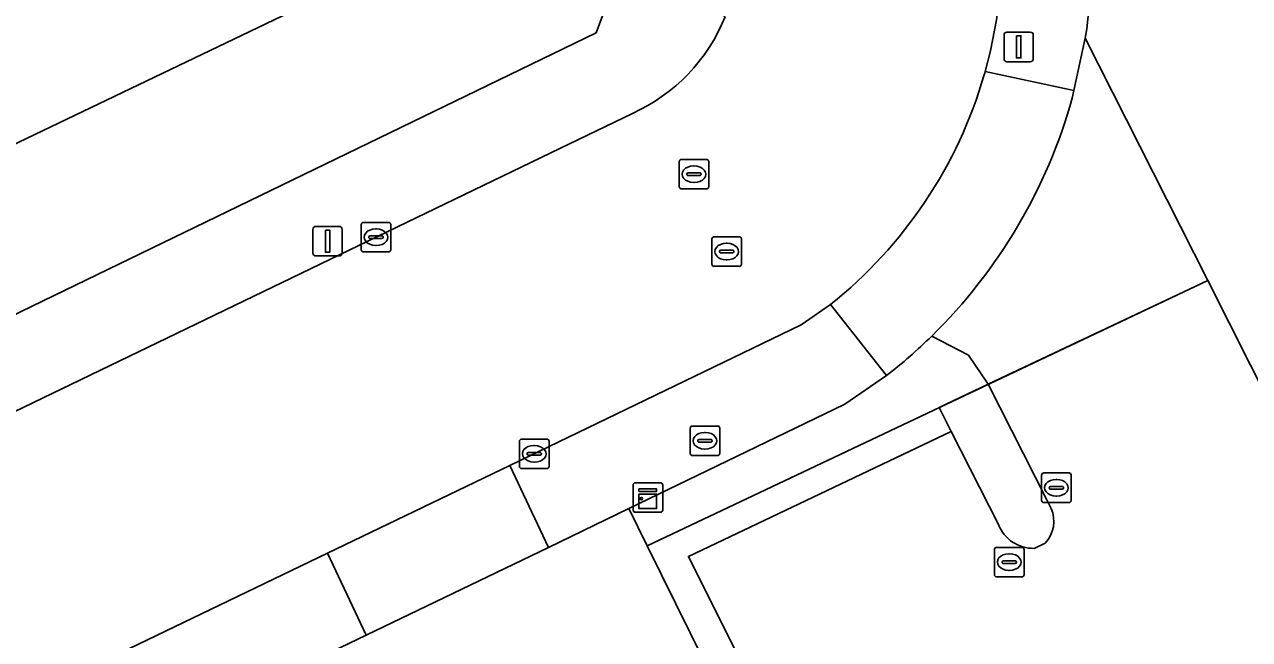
# Model space of a CAD drawing. Extents: x 157692 to 159674, y 381452 to 383291.
# Drawn here: x 158101.97 to 158143.43, y 381676.57 to 381697.38 of the extents above; entities that cross this region are included whole.
import ezdxf

# ---------------------------------------------------------------- set-up
doc = ezdxf.new("R2010")
doc.units = 0
for name, color, linetype in [('IMGEO_Brandkraan', 7, 'Continuous'), ('IMGEO_Erf', 7, 'Continuous'), ('IMGEO_Hek', 7, 'Continuous'), ('IMGEO_Kast', 7, 'Continuous'), ('IMGEO_Kolk', 7, 'Continuous'), ('IMGEO_Lichtmast', 7, 'Continuous'), ('IMGEO_Pand', 7, 'Continuous'), ('IMGEO_Parkeervlak_open', 7, 'Continuous'), ('IMGEO_Rijbaan_lokaal_gesloten', 7, 'Continuous'), ('IMGEO_Rijbaan_lokaal_open', 7, 'Continuous'), ('IMGEO_Rioolput', 7, 'Continuous'), ('IMGEO_Voetpad_halfverhard', 7, 'Continuous'), ('IMGEO_Voetpad_open', 7, 'Continuous')]:
    doc.layers.add(name, color=color, linetype=linetype)

msp = doc.modelspace()

# ---------------------------------------------------------------- linework, layer by layer
at = {"layer": 'IMGEO_Brandkraan'}
for p, q in [((158124.502, 381682.868), (158124.502, 381683.72)), ((158124.577, 381683.794), (158125.429, 381683.794)), ((158125.503, 381683.72), (158125.503, 381682.868)), ((158124.761, 381683.288), (158124.761, 381683.3)), ((158124.804, 381683.337), (158125.202, 381683.337)), ((158124.99, 381683.574), (158125.015, 381683.574)), ((158125.245, 381683.3), (158125.245, 381683.288)), ((158125.199, 381683.251), (158124.801, 381683.251)), ((158125.013, 381683.014), (158124.988, 381683.014)), ((158125.429, 381682.794), (158124.577, 381682.794))]:
    msp.add_line(p, q, dxfattribs=at)
for points in [[(158124.502, 381682.868), (158124.502, 381683.72)], [(158124.577, 381683.794), (158125.429, 381683.794)], [(158125.503, 381683.72), (158125.503, 381682.868)], [(158125.429, 381682.794), (158124.577, 381682.794)]]:
    msp.add_lwpolyline(points, dxfattribs=at)
for centre, radius, start, end in [((158124.579, 381683.718), 0.0765, 91.552, 178.448), ((158124.579, 381683.718), 0.0765, 91.552, 178.448), ((158125.427, 381683.718), 0.0765, 1.552, 88.448), ((158125.427, 381683.718), 0.0765, 1.552, 88.448), ((158124.801, 381683.297), 0.0403, 85.8775, 175.7526), ((158124.798, 381683.287), 0.0366, 178.938, 274.7102), ((158125.202, 381683.294), 0.043, 264.8664, 352.4533), ((158125.206, 381683.299), 0.0386, 1.7309, 96.639), ((158124.579, 381682.87), 0.0765, 181.552, 268.448), ((158124.579, 381682.87), 0.0765, 181.552, 268.448), ((158125.427, 381682.87), 0.0765, 271.552, 358.448), ((158125.427, 381682.87), 0.0765, 271.552, 358.448)]:
    msp.add_arc(centre, radius, start, end, dxfattribs=at)
for centre, major_axis, ratio, start_param, end_param in [((158124.989, 381683.294), (-0.387, 0.002), 0.722429, 4.712389, 7.853982), ((158125.014, 381683.294), (-0.39, 0.002), 0.717154, 1.570796, 4.712389)]:
    msp.add_ellipse(centre, major_axis=major_axis, ratio=ratio, start_param=start_param, end_param=end_param, dxfattribs=at)
at = {"layer": 'IMGEO_Erf'}
for points in [[(158006.881, 381609.083), (158005.905, 381627.867), (158005.466, 381636.382), (158005.223, 381641.106), (158032.78, 381654.365), (158038.282, 381657.004), (158060.573, 381667.757), (158067.21, 381670.951), (158069.612, 381672.132), (158075.377, 381674.875), (158095.213, 381684.451), (158107.373, 381690.341), (158121.318, 381697.1), (158122.884, 381701.311), (158109.399, 381729.267), (158106.88, 381734.578), (158102.545, 381743.606), (158102.331, 381744.049), (158099.751, 381749.471), (158099.496, 381750), (158086.302, 381777.417), (158083.311, 381783.632), (158080.659, 381789.142)], [(158137.877, 381696.922), (158142.019, 381688.719), (158145.635, 381681.559)], [(158137.271, 381671.678), (158129.914, 381668.401), (158128.877, 381667.939), (158123.046, 381679.741), (158122.425, 381680.998), (158119.708, 381679.687), (158113.537, 381676.714), (158077.956, 381659.612), (158067.113, 381654.391), (158048.673, 381645.551), (158046.691, 381644.601), (158042.438, 381642.559), (158040.595, 381641.674), (158025.192, 381634.25)]]:
    msp.add_lwpolyline(points, dxfattribs=at)
msp.add_lwpolyline([(158107.496, 381718.594), (158114.941, 381703.211), (158117.435, 381700.917), (158095.837, 381690.555), (158087.076, 381708.818)], close=True, dxfattribs=at)
msp.add_arc((158120.126, 381699.695), 17.966, 351.1206, 23.7643, dxfattribs=at)
at = {"layer": 'IMGEO_Hek'}
msp.add_lwpolyline([(158142.019, 381688.719), (158123.046, 381679.741)], dxfattribs=at)
at = {"layer": 'IMGEO_Kast'}
for p, q in [((158122.572, 381680.95), (158122.572, 381681.791)), ((158122.572, 381681.791), (158122.572, 381680.95)), ((158122.647, 381681.875), (158123.488, 381681.875)), ((158123.488, 381681.875), (158122.647, 381681.875)), ((158123.572, 381681.8), (158123.572, 381680.959)), ((158123.572, 381680.959), (158123.572, 381681.8)), ((158123.497, 381680.875), (158122.656, 381680.875)), ((158122.656, 381680.875), (158123.497, 381680.875))]:
    msp.add_line(p, q, dxfattribs=at)
for points in [[(158122.767, 381681.665), (158123.367, 381681.665), (158123.367, 381681.58), (158122.767, 381681.58), (158122.767, 381681.665)], [(158122.767, 381681.49), (158123.367, 381681.49), (158123.367, 381681.001), (158122.767, 381681.001), (158122.767, 381681.49)]]:
    msp.add_lwpolyline(points, dxfattribs=at)
msp.add_circle((158122.851, 381681.339), 0.0377, dxfattribs=at)
for centre, start, end in [((158122.65, 381681.797), 92.4484, 184.2845), ((158122.65, 381681.797), 92.4484, 184.2845), ((158123.494, 381681.797), 2.4484, 94.2845), ((158123.494, 381681.797), 2.4484, 94.2845), ((158122.65, 381680.953), 182.4484, 274.2845), ((158122.65, 381680.953), 182.4484, 274.2845), ((158123.494, 381680.953), 272.4484, 4.2845), ((158123.494, 381680.953), 272.4484, 4.2845)]:
    msp.add_arc(centre, 0.0779, start, end, dxfattribs=at)
at = {"layer": 'IMGEO_Kolk'}
for p, q in [((158113.367, 381689.758), (158113.367, 381690.61)), ((158113.442, 381690.684), (158114.294, 381690.684)), ((158113.855, 381690.464), (158113.88, 381690.464)), ((158114.368, 381690.61), (158114.368, 381689.758)), ((158113.626, 381690.178), (158113.626, 381690.19)), ((158114.064, 381690.141), (158113.666, 381690.141)), ((158113.669, 381690.227), (158114.067, 381690.227)), ((158114.11, 381690.19), (158114.11, 381690.178)), ((158114.294, 381689.684), (158113.442, 381689.684)), ((158113.878, 381689.904), (158113.853, 381689.904)), ((158118.798, 381683.353), (158119.65, 381683.353)), ((158118.723, 381682.427), (158118.723, 381683.279)), ((158119.025, 381682.896), (158119.423, 381682.896)), ((158119.211, 381683.133), (158119.236, 381683.133)), ((158119.724, 381683.279), (158119.724, 381682.427)), ((158118.982, 381682.847), (158118.982, 381682.859)), ((158119.42, 381682.81), (158119.022, 381682.81)), ((158119.234, 381682.573), (158119.209, 381682.573)), ((158119.466, 381682.859), (158119.466, 381682.847)), ((158119.65, 381682.353), (158118.798, 381682.353)), ((158136.399, 381681.278), (158136.399, 381682.13)), ((158136.474, 381682.204), (158137.326, 381682.204)), ((158137.4, 381682.13), (158137.4, 381681.278)), ((158136.658, 381681.698), (158136.658, 381681.71)), ((158137.096, 381681.661), (158136.698, 381681.661)), ((158136.701, 381681.747), (158137.099, 381681.747)), ((158136.887, 381681.984), (158136.912, 381681.984)), ((158137.142, 381681.71), (158137.142, 381681.698)), ((158136.91, 381681.424), (158136.885, 381681.424)), ((158137.326, 381681.204), (158136.474, 381681.204)), ((158134.802, 381678.762), (158134.802, 381679.614)), ((158134.877, 381679.688), (158135.729, 381679.688)), ((158135.803, 381679.614), (158135.803, 381678.762)), ((158135.061, 381679.182), (158135.061, 381679.194)), ((158135.499, 381679.145), (158135.101, 381679.145)), ((158135.104, 381679.231), (158135.502, 381679.231)), ((158135.29, 381679.468), (158135.315, 381679.468)), ((158135.545, 381679.194), (158135.545, 381679.182)), ((158135.313, 381678.908), (158135.288, 381678.908)), ((158135.729, 381678.688), (158134.877, 381678.688))]:
    msp.add_line(p, q, dxfattribs=at)
for points in [[(158113.367, 381689.758), (158113.367, 381690.61)], [(158113.442, 381690.684), (158114.294, 381690.684)], [(158114.368, 381690.61), (158114.368, 381689.758)], [(158114.294, 381689.684), (158113.442, 381689.684)], [(158118.798, 381683.353), (158119.65, 381683.353)], [(158118.723, 381682.427), (158118.723, 381683.279)], [(158119.724, 381683.279), (158119.724, 381682.427)], [(158119.65, 381682.353), (158118.798, 381682.353)], [(158136.399, 381681.278), (158136.399, 381682.13)], [(158136.474, 381682.204), (158137.326, 381682.204)], [(158137.4, 381682.13), (158137.4, 381681.278)], [(158137.326, 381681.204), (158136.474, 381681.204)], [(158134.802, 381678.762), (158134.802, 381679.614)], [(158134.877, 381679.688), (158135.729, 381679.688)], [(158135.803, 381679.614), (158135.803, 381678.762)], [(158135.729, 381678.688), (158134.877, 381678.688)]]:
    msp.add_lwpolyline(points, dxfattribs=at)
for centre, radius, start, end in [((158113.444, 381690.608), 0.0765, 91.552, 178.448), ((158113.444, 381690.608), 0.0765, 91.552, 178.448), ((158114.292, 381690.608), 0.0765, 1.552, 88.448), ((158114.292, 381690.608), 0.0765, 1.552, 88.448), ((158113.666, 381690.187), 0.0403, 85.8775, 175.7526), ((158113.663, 381690.177), 0.0366, 178.938, 274.7102), ((158114.067, 381690.184), 0.043, 264.8664, 352.4533), ((158114.071, 381690.189), 0.0386, 1.7309, 96.639), ((158113.444, 381689.76), 0.0765, 181.552, 268.448), ((158113.444, 381689.76), 0.0765, 181.552, 268.448), ((158114.292, 381689.76), 0.0765, 271.552, 358.448), ((158114.292, 381689.76), 0.0765, 271.552, 358.448), ((158118.8, 381683.277), 0.0765, 91.552, 178.448), ((158118.8, 381683.277), 0.0765, 91.552, 178.448), ((158119.648, 381683.277), 0.0765, 1.552, 88.448), ((158119.648, 381683.277), 0.0765, 1.552, 88.448), ((158119.022, 381682.856), 0.0403, 85.8775, 175.7526), ((158119.427, 381682.858), 0.0386, 1.7309, 96.639), ((158119.019, 381682.846), 0.0366, 178.938, 274.7102), ((158119.423, 381682.853), 0.043, 264.8664, 352.4533), ((158118.8, 381682.429), 0.0765, 181.552, 268.448), ((158118.8, 381682.429), 0.0765, 181.552, 268.448), ((158119.648, 381682.429), 0.0765, 271.552, 358.448), ((158119.648, 381682.429), 0.0765, 271.552, 358.448), ((158136.476, 381682.128), 0.0765, 91.552, 178.448), ((158136.476, 381682.128), 0.0765, 91.552, 178.448), ((158137.324, 381682.128), 0.0765, 1.552, 88.448), ((158137.324, 381682.128), 0.0765, 1.552, 88.448), ((158136.698, 381681.707), 0.0403, 85.8775, 175.7526), ((158136.695, 381681.697), 0.0366, 178.938, 274.7102), ((158137.099, 381681.704), 0.043, 264.8664, 352.4533), ((158137.103, 381681.709), 0.0386, 1.7309, 96.639), ((158136.476, 381681.28), 0.0765, 181.552, 268.448), ((158136.476, 381681.28), 0.0765, 181.552, 268.448), ((158137.324, 381681.28), 0.0765, 271.552, 358.448), ((158137.324, 381681.28), 0.0765, 271.552, 358.448), ((158134.879, 381679.612), 0.0765, 91.552, 178.448), ((158134.879, 381679.612), 0.0765, 91.552, 178.448), ((158135.727, 381679.612), 0.0765, 1.552, 88.448), ((158135.727, 381679.612), 0.0765, 1.552, 88.448), ((158135.101, 381679.191), 0.0403, 85.8775, 175.7526), ((158135.098, 381679.181), 0.0366, 178.938, 274.7102), ((158135.502, 381679.188), 0.043, 264.8664, 352.4533), ((158135.506, 381679.193), 0.0386, 1.7309, 96.639), ((158134.879, 381678.764), 0.0765, 181.552, 268.448), ((158134.879, 381678.764), 0.0765, 181.552, 268.448), ((158135.727, 381678.764), 0.0765, 271.552, 358.448), ((158135.727, 381678.764), 0.0765, 271.552, 358.448)]:
    msp.add_arc(centre, radius, start, end, dxfattribs=at)
for centre, major_axis, ratio, start_param, end_param in [((158113.854, 381690.184), (-0.387, 0.002), 0.722429, 4.712389, 7.853982), ((158113.879, 381690.184), (-0.39, 0.002), 0.717154, 1.570796, 4.712389), ((158119.21, 381682.853), (-0.387, 0.002), 0.722429, 4.712389, 7.853982), ((158119.235, 381682.853), (-0.39, 0.002), 0.717154, 1.570796, 4.712389), ((158136.886, 381681.704), (-0.387, 0.002), 0.722429, 4.712389, 7.853982), ((158136.911, 381681.704), (-0.39, 0.002), 0.717154, 1.570796, 4.712389), ((158135.289, 381679.188), (-0.387, 0.002), 0.722429, 4.712389, 7.853982), ((158135.314, 381679.188), (-0.39, 0.002), 0.717154, 1.570796, 4.712389)]:
    msp.add_ellipse(centre, major_axis=major_axis, ratio=ratio, start_param=start_param, end_param=end_param, dxfattribs=at)
at = {"layer": 'IMGEO_Lichtmast'}
for p, q in [((158135.125, 381696.224), (158135.125, 381697.024)), ((158135.125, 381697.024), (158135.125, 381696.224)), ((158135.225, 381697.124), (158136.015, 381697.124)), ((158136.015, 381697.124), (158135.225, 381697.124)), ((158136.115, 381697.024), (158136.115, 381696.224)), ((158136.115, 381696.224), (158136.115, 381697.024)), ((158136.015, 381696.124), (158135.225, 381696.124)), ((158135.225, 381696.124), (158136.015, 381696.124)), ((158111.733, 381689.649), (158111.733, 381690.449)), ((158111.733, 381690.449), (158111.733, 381689.649)), ((158111.833, 381690.549), (158112.623, 381690.549)), ((158112.623, 381690.549), (158111.833, 381690.549)), ((158112.723, 381690.449), (158112.723, 381689.649)), ((158112.723, 381689.649), (158112.723, 381690.449)), ((158112.623, 381689.549), (158111.833, 381689.549)), ((158111.833, 381689.549), (158112.623, 381689.549))]:
    msp.add_line(p, q, dxfattribs=at)
for points in [[(158135.545, 381696.999), (158135.695, 381696.999), (158135.695, 381696.249), (158135.545, 381696.249), (158135.545, 381696.999)], [(158112.153, 381690.424), (158112.303, 381690.424), (158112.303, 381689.674), (158112.153, 381689.674), (158112.153, 381690.424)]]:
    msp.add_lwpolyline(points, dxfattribs=at)
for centre, start, end in [((158135.225, 381697.024), 90, 180), ((158135.225, 381697.024), 90, 180), ((158136.015, 381697.024), 0, 90), ((158136.015, 381697.024), 360, 90), ((158135.225, 381696.224), 180, 270), ((158135.225, 381696.224), 180, 270), ((158136.015, 381696.224), 270, 0), ((158136.015, 381696.224), 270, 0), ((158111.833, 381690.449), 90, 180), ((158111.833, 381690.449), 90, 180), ((158112.623, 381690.449), 0, 90), ((158112.623, 381690.449), 360, 90), ((158111.833, 381689.649), 180, 270), ((158111.833, 381689.649), 180, 270), ((158112.623, 381689.649), 270, 0), ((158112.623, 381689.649), 270, 0)]:
    msp.add_arc(centre, 0.1, start, end, dxfattribs=at)
at = {"layer": 'IMGEO_Pand'}
msp.add_lwpolyline([(158095.837, 381690.555), (158117.435, 381700.917), (158114.941, 381703.211), (158107.496, 381718.594), (158087.076, 381708.818)], close=True, dxfattribs=at)
at = {"layer": 'IMGEO_Parkeervlak_open'}
for points in [[(158145.635, 381681.559), (158142.019, 381688.719), (158134.594, 381685.206), (158136.58, 381681.292), (158136.718, 381681.002)], [(158134.936, 381680.457), (158133.34, 381683.603), (158124.444, 381679.38), (158129.914, 381668.401), (158137.271, 381671.678)], [(158136.517, 381679.834), (158136.145, 381679.652)]]:
    msp.add_lwpolyline(points, dxfattribs=at)
for centre, radius, start, end in [((158135.76, 381680.566), 1.053, 315.9731, 24.4982), ((158136.129, 381680.938), 1.286, 201.9596, 270.7259)]:
    msp.add_arc(centre, radius, start, end, dxfattribs=at)
at = {"layer": 'IMGEO_Rijbaan_lokaal_gesloten'}
for points in [[(158134.455, 381695.678), (158134.472, 381695.737), (158134.488, 381695.796)], [(158122.546, 381694.375), (158120.418, 381693.339), (158076.639, 381672.23), (158070.922, 381669.494), (158068.454, 381668.331), (158061.817, 381665.104), (158039.529, 381654.389), (158034.067, 381651.688), (158020.546, 381645.249)], [(158112.226, 381679.488), (158118.396, 381682.456), (158128.261, 381687.219), (158129.256, 381687.905)], [(158023.865, 381637.038), (158039.259, 381644.417), (158041.132, 381645.32), (158045.41, 381647.382), (158047.38, 381648.329), (158065.777, 381657.175), (158076.593, 381662.346), (158112.226, 381679.488)]]:
    msp.add_lwpolyline(points, dxfattribs=at)
for centre, radius, start, end in [((158119.761, 381699.915), 15.292, 344.3737, 26.9211), ((158120.059, 381699.901), 6.06, 294.233, 338.0943), ((158119.602, 381699.987), 15.465, 308.6255, 343.8211)]:
    msp.add_arc(centre, radius, start, end, dxfattribs=at)
at = {"layer": 'IMGEO_Rijbaan_lokaal_open'}
for points in [[(158132.678, 381686.838), (158133.918, 381686.193), (158134.594, 381685.206), (158142.019, 381688.719), (158137.877, 381696.922)], [(158137.877, 381696.922), (158137.491, 381695.143), (158137.435, 381694.887)]]:
    msp.add_lwpolyline(points, dxfattribs=at)
msp.add_arc((158120.023, 381699.747), 18.077, 314.4297, 344.4037, dxfattribs=at)
at = {"layer": 'IMGEO_Rioolput'}
for p, q in [((158124.129, 381691.89), (158124.129, 381692.742)), ((158124.204, 381692.816), (158125.056, 381692.816)), ((158124.617, 381692.596), (158124.642, 381692.596)), ((158125.13, 381692.742), (158125.13, 381691.89)), ((158124.388, 381692.31), (158124.388, 381692.322)), ((158124.826, 381692.273), (158124.428, 381692.273)), ((158124.431, 381692.359), (158124.829, 381692.359)), ((158124.64, 381692.036), (158124.615, 381692.036)), ((158124.872, 381692.322), (158124.872, 381692.31)), ((158125.056, 381691.816), (158124.204, 381691.816)), ((158125.238, 381689.272), (158125.238, 381690.124)), ((158125.313, 381690.198), (158126.165, 381690.198)), ((158125.726, 381689.978), (158125.751, 381689.978)), ((158126.239, 381690.124), (158126.239, 381689.272)), ((158125.497, 381689.692), (158125.497, 381689.704)), ((158125.935, 381689.655), (158125.537, 381689.655)), ((158125.54, 381689.741), (158125.938, 381689.741)), ((158125.981, 381689.704), (158125.981, 381689.692)), ((158126.165, 381689.198), (158125.313, 381689.198)), ((158125.749, 381689.418), (158125.724, 381689.418))]:
    msp.add_line(p, q, dxfattribs=at)
for points in [[(158124.129, 381691.89), (158124.129, 381692.742)], [(158124.204, 381692.816), (158125.056, 381692.816)], [(158125.13, 381692.742), (158125.13, 381691.89)], [(158125.056, 381691.816), (158124.204, 381691.816)], [(158125.238, 381689.272), (158125.238, 381690.124)], [(158125.313, 381690.198), (158126.165, 381690.198)], [(158126.239, 381690.124), (158126.239, 381689.272)], [(158126.165, 381689.198), (158125.313, 381689.198)]]:
    msp.add_lwpolyline(points, dxfattribs=at)
for centre, radius, start, end in [((158124.206, 381692.74), 0.0765, 91.552, 178.448), ((158124.206, 381692.74), 0.0765, 91.552, 178.448), ((158125.054, 381692.74), 0.0765, 1.552, 88.448), ((158125.054, 381692.74), 0.0765, 1.552, 88.448), ((158124.428, 381692.319), 0.0403, 85.8775, 175.7526), ((158124.425, 381692.309), 0.0366, 178.938, 274.7102), ((158124.829, 381692.316), 0.043, 264.8664, 352.4533), ((158124.833, 381692.321), 0.0386, 1.7309, 96.639), ((158124.206, 381691.892), 0.0765, 181.552, 268.448), ((158124.206, 381691.892), 0.0765, 181.552, 268.448), ((158125.054, 381691.892), 0.0765, 271.552, 358.448), ((158125.054, 381691.892), 0.0765, 271.552, 358.448), ((158125.315, 381690.122), 0.0765, 91.552, 178.448), ((158125.315, 381690.122), 0.0765, 91.552, 178.448), ((158126.163, 381690.122), 0.0765, 1.552, 88.448), ((158126.163, 381690.122), 0.0765, 1.552, 88.448), ((158125.537, 381689.701), 0.0403, 85.8775, 175.7526), ((158125.534, 381689.691), 0.0366, 178.938, 274.7102), ((158125.938, 381689.698), 0.043, 264.8664, 352.4533), ((158125.942, 381689.703), 0.0386, 1.7309, 96.639), ((158125.315, 381689.274), 0.0765, 181.552, 268.448), ((158125.315, 381689.274), 0.0765, 181.552, 268.448), ((158126.163, 381689.274), 0.0765, 271.552, 358.448), ((158126.163, 381689.274), 0.0765, 271.552, 358.448)]:
    msp.add_arc(centre, radius, start, end, dxfattribs=at)
for centre, major_axis, ratio, start_param, end_param in [((158124.616, 381692.316), (-0.387, 0.002), 0.722429, 4.712389, 7.853982), ((158124.641, 381692.316), (-0.39, 0.002), 0.717154, 1.570796, 4.712389), ((158125.725, 381689.698), (-0.387, 0.002), 0.722429, 4.712389, 7.853982), ((158125.75, 381689.698), (-0.39, 0.002), 0.717154, 1.570796, 4.712389)]:
    msp.add_ellipse(centre, major_axis=major_axis, ratio=ratio, start_param=start_param, end_param=end_param, dxfattribs=at)
at = {"layer": 'IMGEO_Voetpad_halfverhard'}
for points in [[(158133.34, 381683.603), (158132.927, 381684.417), (158134.594, 381685.206), (158133.918, 381686.193), (158132.678, 381686.838)], [(158131.149, 381685.498), (158129.738, 381684.528), (158122.425, 381680.998), (158123.046, 381679.741), (158128.877, 381667.939), (158129.914, 381668.401), (158124.444, 381679.38), (158133.34, 381683.603)], [(158134.594, 381685.206), (158132.927, 381684.417), (158133.34, 381683.603), (158134.936, 381680.457)], [(158136.718, 381681.002), (158136.58, 381681.292), (158134.594, 381685.206)], [(158136.145, 381679.652), (158136.517, 381679.834)]]:
    msp.add_lwpolyline(points, dxfattribs=at)
for centre, radius, start, end in [((158120.339, 381699.375), 17.59, 307.918, 314.544), ((158135.76, 381680.566), 1.053, 315.9731, 24.4982), ((158136.129, 381680.938), 1.286, 201.9596, 270.7259)]:
    msp.add_arc(centre, radius, start, end, dxfattribs=at)
at = {"layer": 'IMGEO_Voetpad_open'}
for points in [[(158125.681, 381697.64), (158122.884, 381701.311), (158121.318, 381697.1), (158107.373, 381690.341), (158095.213, 381684.451), (158075.377, 381674.875), (158076.639, 381672.23), (158120.418, 381693.339)], [(158134.488, 381695.796), (158137.491, 381695.143), (158137.877, 381696.922)], [(158137.435, 381694.887), (158137.491, 381695.143), (158134.488, 381695.796), (158134.472, 381695.737), (158134.455, 381695.678)], [(158120.418, 381693.339), (158122.546, 381694.375)], [(158129.256, 381687.905), (158131.149, 381685.498)]]:
    msp.add_lwpolyline(points, dxfattribs=at)
for points in [[(158122.425, 381680.998), (158129.738, 381684.528), (158131.149, 381685.498), (158129.256, 381687.905), (158128.261, 381687.219), (158118.396, 381682.456), (158119.708, 381679.687)], [(158112.226, 381679.488), (158113.537, 381676.714), (158119.708, 381679.687), (158118.396, 381682.456)], [(158076.593, 381662.346), (158077.956, 381659.612), (158113.537, 381676.714), (158112.226, 381679.488)]]:
    msp.add_lwpolyline(points, close=True, dxfattribs=at)
for centre, radius, start, end in [((158120.126, 381699.695), 17.966, 351.1206, 23.7643), ((158119.761, 381699.915), 15.292, 344.3737, 26.9211), ((158120.059, 381699.901), 6.06, 294.233, 338.0943), ((158119.602, 381699.987), 15.465, 308.6255, 343.8211), ((158120.023, 381699.747), 18.077, 314.4297, 344.4037), ((158120.339, 381699.375), 17.59, 307.918, 314.544)]:
    msp.add_arc(centre, radius, start, end, dxfattribs=at)

doc.saveas('drawing.dxf')
